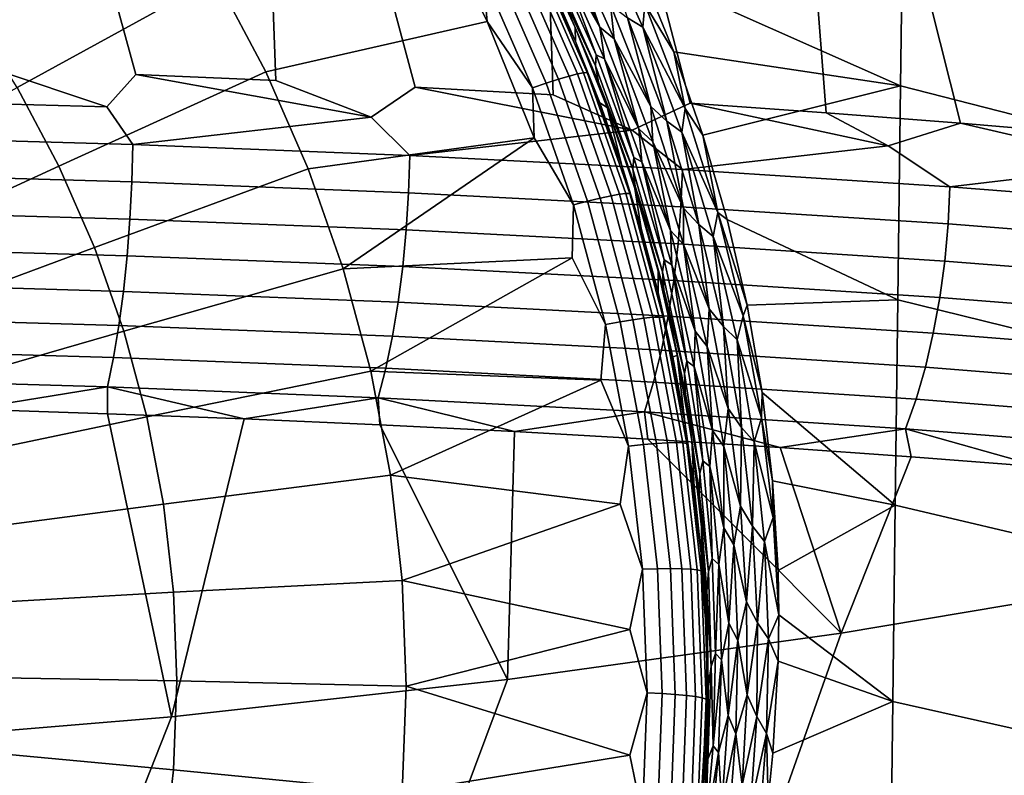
# Model space of a CAD drawing. Header units: metres. Extents: x -109 to 109, y -100 to 58.
# Tile 218 of 642: x 2.46 to 4.81, y -89.48 to -87.68. Entities that reach past the tile are written whole.
import ezdxf

# ---------------------------------------------------------------- set-up
doc = ezdxf.new("R2010")
doc.units = ezdxf.units.M
doc.layers.add('solid_21_062_100_XXX', color=7, linetype='CONTINUOUS')

msp = doc.modelspace()

# ---------------------------------------------------------------- linework, layer by layer
at = {"layer": 'solid_21_062_100_XXX'}
for points in [[(2.344386, -86.37648, 21.043512), (2.737645, -87.807892, 21.481943), (3.071564, -87.821983, 21.402607), (3.019025, -86.402016, 20.894665)], [(2.668305, -87.88533, 21.521475), (2.737645, -87.807892, 21.481943), (2.344386, -86.37648, 21.043512), (2.401778, -87.795761, 21.551918)], [(3.019025, -86.402016, 20.894665), (3.403301, -87.83812, 21.31398), (3.732591, -87.856293, 21.216116), (3.684241, -86.434441, 20.707846)], [(3.298908, -87.9095, 21.366405), (3.403301, -87.83812, 21.31398), (3.019025, -86.402016, 20.894665), (3.071564, -87.821983, 21.402607)], [(3.684241, -86.434441, 20.707846), (4.059196, -87.876595, 21.109104), (4.382844, -87.899048, 20.993023), (4.27206, -86.469376, 20.508093)], [(3.920229, -87.940186, 21.178301), (4.059196, -87.876595, 21.109104), (3.684241, -86.434441, 20.707846), (3.732591, -87.856293, 21.216116)], [(4.27206, -86.469376, 20.508093), (4.382844, -87.899048, 20.993023), (4.703269, -87.923714, 20.867975), (4.337952, -86.473671, 20.483597)], [(4.337952, -86.473671, 20.483597), (4.703269, -87.923714, 20.867975), (5.020199, -87.950661, 20.734077), (4.978103, -86.519554, 20.222563)], [(3.940419, -87.559364, -21.494852), (3.850312, -87.368027, -21.403399), (4.567415, -87.305702, -21.251923), (4.560204, -87.834885, -21.551775)], [(5.835921, -88.161377, -21.491467), (4.560204, -87.834885, -21.551775), (4.567415, -87.305702, -21.251923), (5.843885, -87.644257, -21.174299)], [(2.455399, -87.838959, -21.613113), (2.342593, -87.659859, -21.600683), (2.79455, -87.364853, -21.40078), (2.929118, -87.578506, -21.415607)], [(3.57476, -87.681427, -21.212301), (3.047306, -87.80159, -21.431091), (2.929118, -87.578506, -21.415607), (3.441599, -87.413132, -21.19368)], [(3.564427, -87.569069, -21.184553), (3.57476, -87.681427, -21.212301), (3.441599, -87.413132, -21.19368)], [(3.834602, -87.446869, -21.439093), (3.946237, -87.695358, -21.563139), (3.90937, -87.673134, -21.54398)], [(3.95103, -87.640503, -21.537489), (3.946237, -87.695358, -21.563139), (3.834602, -87.446869, -21.439093)], [(3.7322, -87.453979, -21.385706), (3.843446, -87.695122, -21.506157), (3.746716, -87.525284, -21.396713)], [(3.767924, -87.47834, -21.41761), (3.843446, -87.695122, -21.506157), (3.7322, -87.453979, -21.385706)], [(3.767924, -87.47834, -21.41761), (3.877883, -87.722832, -21.541162), (3.843446, -87.695122, -21.506157)], [(3.868947, -87.641678, -21.515434), (3.877883, -87.722832, -21.541162), (3.767924, -87.47834, -21.41761)], [(3.734858, -87.578514, -21.340946), (3.784533, -87.695786, -21.372358), (3.698218, -87.508804, -21.279602)], [(3.785891, -87.729141, -20.938927), (3.722463, -87.584839, -20.928913), (3.698218, -87.508804, -21.279602), (3.784533, -87.695786, -21.372358)], [(3.726157, -87.517357, -21.366999), (3.834594, -87.760933, -21.491104), (3.833207, -87.787514, -21.477346), (3.725804, -87.542625, -21.35177)], [(3.746716, -87.525284, -21.396713), (3.834594, -87.760933, -21.491104), (3.726157, -87.517357, -21.366999)], [(3.624961, -87.543861, -21.126778), (3.74528, -87.81897, -21.145872), (3.715913, -87.828362, -21.177002), (3.596537, -87.555405, -21.158058)], [(3.649091, -87.534668, -21.091381), (3.770211, -87.811615, -21.110601), (3.74528, -87.81897, -21.145872), (3.624961, -87.543861, -21.126778)], [(3.668413, -87.52803, -21.05262), (3.790174, -87.806442, -21.071943), (3.770211, -87.811615, -21.110601), (3.649091, -87.534668, -21.091381)], [(3.682514, -87.524086, -21.011326), (3.804744, -87.803566, -21.030722), (3.790174, -87.806442, -21.071943), (3.668413, -87.52803, -21.05262)], [(3.804744, -87.803566, -21.030722), (3.682514, -87.524086, -21.011326), (3.691095, -87.522926, -20.968374), (3.81361, -87.803062, -20.987818)], [(3.785891, -87.729141, -20.938927), (3.81361, -87.803062, -20.987818), (3.691095, -87.522926, -20.968374)], [(3.722463, -87.584839, -20.928913), (3.785891, -87.729141, -20.938927), (3.691095, -87.522926, -20.968374)], [(3.725804, -87.542625, -21.35177), (3.833207, -87.787514, -21.477346), (3.734858, -87.578514, -21.340946)], [(3.746716, -87.525284, -21.396713), (3.854543, -87.770294, -21.522348), (3.834594, -87.760933, -21.491104)], [(3.843446, -87.695122, -21.506157), (3.854543, -87.770294, -21.522348), (3.746716, -87.525284, -21.396713)], [(3.596537, -87.555405, -21.158058), (3.715913, -87.828362, -21.177002), (3.682737, -87.839592, -21.203327), (3.564427, -87.569069, -21.184553)], [(4.019961, -87.754105, -21.595009), (3.940419, -87.559364, -21.494852), (4.560204, -87.834885, -21.551775)], [(3.95103, -87.640503, -21.537489), (3.940419, -87.559364, -21.494852), (4.019961, -87.754105, -21.595009)], [(2.554472, -88.025963, -21.626091), (2.455399, -87.838959, -21.613113), (2.929118, -87.578506, -21.415607), (3.047306, -87.80159, -21.431091)], [(3.564427, -87.569069, -21.184553), (3.682737, -87.839592, -21.203327), (3.57476, -87.681427, -21.212301)], [(3.734858, -87.578514, -21.340946), (3.840692, -87.825874, -21.469072), (3.784533, -87.695786, -21.372358)], [(3.833207, -87.787514, -21.477346), (3.840692, -87.825874, -21.469072), (3.734858, -87.578514, -21.340946)], [(3.868947, -87.641678, -21.515434), (3.964831, -87.884041, -21.645697), (3.877883, -87.722832, -21.541162)], [(3.90937, -87.673134, -21.54398), (3.964831, -87.884041, -21.645697), (3.868947, -87.641678, -21.515434)], [(3.95103, -87.640503, -21.537489), (4.047089, -87.888969, -21.670408), (3.946237, -87.695358, -21.563139)], [(3.95103, -87.640503, -21.537489), (4.019961, -87.754105, -21.595009), (4.047089, -87.888969, -21.670408)], [(3.686943, -87.959106, -21.231573), (3.148452, -88.03286, -21.447142), (3.047306, -87.80159, -21.431091), (3.57476, -87.681427, -21.212301)], [(3.682737, -87.839592, -21.203327), (3.686943, -87.959106, -21.231573), (3.57476, -87.681427, -21.212301)], [(3.90937, -87.673134, -21.54398), (4.003579, -87.919334, -21.677813), (3.964831, -87.884041, -21.645697)], [(3.946237, -87.695358, -21.563139), (4.003579, -87.919334, -21.677813), (3.90937, -87.673134, -21.54398)], [(3.840692, -87.825874, -21.469072), (3.860725, -87.886192, -21.473896), (3.784533, -87.695786, -21.372358)], [(3.843699, -87.875771, -20.949104), (3.785891, -87.729141, -20.938927), (3.784533, -87.695786, -21.372358), (3.860725, -87.886192, -21.473896)], [(3.843446, -87.695122, -21.506157), (3.936697, -87.937653, -21.63899), (3.854543, -87.770294, -21.522348)], [(3.877883, -87.722832, -21.541162), (3.936697, -87.937653, -21.63899), (3.843446, -87.695122, -21.506157)], [(3.946237, -87.695358, -21.563139), (4.039276, -87.944946, -21.699738), (4.003579, -87.919334, -21.677813)], [(4.047089, -87.888969, -21.670408), (4.039276, -87.944946, -21.699738), (3.946237, -87.695358, -21.563139)], [(3.785891, -87.729141, -20.938927), (3.843699, -87.875771, -20.949104), (3.81361, -87.803062, -20.987818)], [(3.877883, -87.722832, -21.541162), (3.969516, -87.96843, -21.677269), (3.936697, -87.937653, -21.63899)], [(3.964831, -87.884041, -21.645697), (3.969516, -87.96843, -21.677269), (3.877883, -87.722832, -21.541162)], [(4.088908, -87.952164, -21.704424), (4.019961, -87.754105, -21.595009), (4.560204, -87.834885, -21.551775)], [(4.047089, -87.888969, -21.670408), (4.019961, -87.754105, -21.595009), (4.088908, -87.952164, -21.704424)], [(3.834594, -87.760933, -21.491104), (3.924662, -88.005577, -21.627836), (3.922052, -88.033363, -21.615648), (3.833207, -87.787514, -21.477346)], [(3.854543, -87.770294, -21.522348), (3.924662, -88.005577, -21.627836), (3.834594, -87.760933, -21.491104)], [(3.854543, -87.770294, -21.522348), (3.943873, -88.01622, -21.660685), (3.924662, -88.005577, -21.627836)], [(3.936697, -87.937653, -21.63899), (3.943873, -88.01622, -21.660685), (3.854543, -87.770294, -21.522348)], [(2.030213, -87.867386, 21.642933), (2.668305, -87.88533, 21.521475), (2.401778, -87.795761, 21.551918), (2.064226, -87.785591, 21.61249)], [(2.63926, -88.219833, -21.639547), (2.554472, -88.025963, -21.626091), (3.047306, -87.80159, -21.431091), (3.148452, -88.03286, -21.447142)], [(3.905696, -88.091385, -21.050697), (3.804744, -87.803566, -21.030722), (3.81361, -87.803062, -20.987818), (3.914797, -88.091545, -21.007839)], [(3.895804, -88.024513, -20.959427), (3.914797, -88.091545, -21.007839), (3.81361, -87.803062, -20.987818)], [(3.843699, -87.875771, -20.949104), (3.895804, -88.024513, -20.959427), (3.81361, -87.803062, -20.987818)], [(3.833207, -87.787514, -21.477346), (3.922052, -88.033363, -21.615648), (3.840692, -87.825874, -21.469072)], [(2.730294, -87.974968, 21.523434), (3.298908, -87.9095, 21.366405), (2.737645, -87.807892, 21.481943), (2.668305, -87.88533, 21.521475)], [(3.298908, -87.9095, 21.366405), (3.071564, -87.821983, 21.402607), (2.737645, -87.807892, 21.481943)], [(3.74528, -87.81897, -21.145872), (3.844654, -88.102287, -21.165535), (3.814508, -88.109459, -21.19651), (3.715913, -87.828362, -21.177002)], [(3.770211, -87.811615, -21.110601), (3.870247, -88.096809, -21.130396), (3.844654, -88.102287, -21.165535), (3.74528, -87.81897, -21.145872)], [(3.790174, -87.806442, -21.071943), (3.89074, -88.093147, -21.091843), (3.870247, -88.096809, -21.130396), (3.770211, -87.811615, -21.110601)], [(3.804744, -87.803566, -21.030722), (3.905696, -88.091385, -21.050697), (3.89074, -88.093147, -21.091843), (3.790174, -87.806442, -21.071943)], [(3.840692, -87.825874, -21.469072), (3.927651, -88.073959, -21.610085), (3.860725, -87.886192, -21.473896)], [(3.922052, -88.033363, -21.615648), (3.927651, -88.073959, -21.610085), (3.840692, -87.825874, -21.469072)], [(2.053176, -88.256599, -21.789684), (1.973545, -88.106293, -21.779253), (2.455399, -87.838959, -21.613113), (2.554472, -88.025963, -21.626091)], [(3.390483, -88.001076, 21.35689), (3.920229, -87.940186, 21.178301), (3.403301, -87.83812, 21.31398), (3.298908, -87.9095, 21.366405)], [(3.920229, -87.940186, 21.178301), (3.732591, -87.856293, 21.216116), (3.403301, -87.83812, 21.31398)], [(3.715913, -87.828362, -21.177002), (3.814508, -88.109459, -21.19651), (3.780452, -88.118172, -21.222662), (3.682737, -87.839592, -21.203327)], [(3.682737, -87.839592, -21.203327), (3.780452, -88.118172, -21.222662), (3.686943, -87.959106, -21.231573)], [(4.147097, -88.153419, -21.823694), (4.088908, -87.952164, -21.704424), (4.560204, -87.834885, -21.551775), (4.553494, -88.345039, -21.881824)], [(5.828658, -88.658722, -21.837132), (4.553494, -88.345039, -21.881824), (4.560204, -87.834885, -21.551775), (5.835921, -88.161377, -21.491467)], [(2.030213, -87.867386, 21.642933), (2.061677, -87.955727, 21.653145), (2.730294, -87.974968, 21.523434), (2.668305, -87.88533, 21.521475)], [(3.843699, -87.875771, -20.949104), (3.860725, -87.886192, -21.473896), (3.895804, -88.024513, -20.959427)], [(3.927651, -88.073959, -21.610085), (3.926767, -88.079926, -21.584812), (3.860725, -87.886192, -21.473896)], [(3.942128, -88.175148, -20.969883), (3.895804, -88.024513, -20.959427), (3.860725, -87.886192, -21.473896), (3.926767, -88.079926, -21.584812)], [(4.040177, -88.034378, 21.154192), (4.530517, -87.97773, 20.957855), (4.059196, -87.876595, 21.109104), (3.920229, -87.940186, 21.178301)], [(3.964831, -87.884041, -21.645697), (4.043106, -88.126167, -21.787853), (3.969516, -87.96843, -21.677269)], [(4.003579, -87.919334, -21.677813), (4.043106, -88.126167, -21.787853), (3.964831, -87.884041, -21.645697)], [(4.047089, -87.888969, -21.670408), (4.12503, -88.136978, -21.815338), (4.039276, -87.944946, -21.699738)], [(4.047089, -87.888969, -21.670408), (4.088908, -87.952164, -21.704424), (4.12503, -88.136978, -21.815338)], [(4.530517, -87.97773, 20.957855), (4.382844, -87.899048, 20.993023), (4.059196, -87.876595, 21.109104)], [(3.298908, -87.9095, 21.366405), (2.730294, -87.974968, 21.523434), (3.390483, -88.001076, 21.35689)], [(4.003579, -87.919334, -21.677813), (4.079789, -88.164963, -21.823713), (4.043106, -88.126167, -21.787853)], [(4.039276, -87.944946, -21.699738), (4.079789, -88.164963, -21.823713), (4.003579, -87.919334, -21.677813)], [(4.530517, -87.97773, 20.957855), (4.703269, -87.923714, 20.867975), (4.382844, -87.899048, 20.993023)], [(3.920229, -87.940186, 21.178301), (3.390483, -88.001076, 21.35689), (4.040177, -88.034378, 21.154192)], [(3.936697, -87.937653, -21.63899), (4.012188, -88.179695, -21.783869), (3.943873, -88.01622, -21.660685)], [(3.969516, -87.96843, -21.677269), (4.012188, -88.179695, -21.783869), (3.936697, -87.937653, -21.63899)], [(4.677367, -88.075294, 20.916162), (5.128061, -88.022522, 20.705862), (4.703269, -87.923714, 20.867975), (4.530517, -87.97773, 20.957855)], [(5.128061, -88.022522, 20.705862), (5.020199, -87.950661, 20.734077), (4.703269, -87.923714, 20.867975)], [(2.730294, -87.974968, 21.523434), (2.061677, -87.955727, 21.653145), (2.060168, -88.04451, 21.658152), (2.728155, -88.063721, 21.528814)], [(3.686943, -87.959106, -21.231573), (3.23199, -88.271027, -21.463673), (3.148452, -88.03286, -21.447142)], [(3.780452, -88.118172, -21.222662), (3.77749, -88.244537, -21.251383), (3.23199, -88.271027, -21.463673), (3.686943, -87.959106, -21.231573)], [(4.039276, -87.944946, -21.699738), (4.113989, -88.193718, -21.848524), (4.079789, -88.164963, -21.823713)], [(4.12503, -88.136978, -21.815338), (4.113989, -88.193718, -21.848524), (4.039276, -87.944946, -21.699738)], [(4.12503, -88.136978, -21.815338), (4.088908, -87.952164, -21.704424), (4.147097, -88.153419, -21.823694)], [(3.390483, -88.001076, 21.35689), (2.730294, -87.974968, 21.523434), (2.728155, -88.063721, 21.528814), (3.387724, -88.089775, 21.362751)], [(3.969516, -87.96843, -21.677269), (4.043083, -88.213242, -21.825562), (4.012188, -88.179695, -21.783869)], [(4.043106, -88.126167, -21.787853), (4.043083, -88.213242, -21.825562), (3.969516, -87.96843, -21.677269)], [(4.530517, -87.97773, 20.957855), (4.040177, -88.034378, 21.154192), (4.677367, -88.075294, 20.916162)], [(4.040177, -88.034378, 21.154192), (3.390483, -88.001076, 21.35689), (3.387724, -88.089775, 21.362751), (4.036808, -88.123024, 21.160643)], [(3.924662, -88.005577, -21.627836), (3.996622, -88.249352, -21.776815), (3.992617, -88.278183, -21.766279), (3.922052, -88.033363, -21.615648)], [(3.943873, -88.01622, -21.660685), (3.996622, -88.249352, -21.776815), (3.924662, -88.005577, -21.627836)], [(2.121325, -88.41243, -21.800499), (2.053176, -88.256599, -21.789684), (2.554472, -88.025963, -21.626091), (2.63926, -88.219833, -21.639547)], [(2.709288, -88.419479, -21.653402), (2.63926, -88.219833, -21.639547), (3.148452, -88.03286, -21.447142), (3.23199, -88.271027, -21.463673)], [(3.895804, -88.024513, -20.959427), (3.942128, -88.175148, -20.969883), (3.914797, -88.091545, -21.007839)], [(3.922052, -88.033363, -21.615648), (3.992617, -88.278183, -21.766279), (3.927651, -88.073959, -21.610085)], [(3.943873, -88.01622, -21.660685), (4.014986, -88.261131, -21.811327), (3.996622, -88.249352, -21.776815)], [(4.012188, -88.179695, -21.783869), (4.014986, -88.261131, -21.811327), (3.943873, -88.01622, -21.660685)], [(4.677367, -88.075294, 20.916162), (4.040177, -88.034378, 21.154192), (4.036808, -88.123024, 21.160643), (4.673398, -88.163857, 20.923307)], [(5.128061, -88.022522, 20.705862), (4.677367, -88.075294, 20.916162), (5.300094, -88.124268, 20.643744)], [(2.728155, -88.063721, 21.528814), (2.060168, -88.04451, 21.658152), (2.056944, -88.133232, 21.652752), (2.723727, -88.152412, 21.523899)], [(3.387724, -88.089775, 21.362751), (2.728155, -88.063721, 21.528814), (2.723727, -88.152412, 21.523899), (3.38211, -88.178436, 21.358459)], [(3.927651, -88.073959, -21.610085), (3.982537, -88.27684, -21.705843), (3.926767, -88.079926, -21.584812)], [(3.982601, -88.327454, -20.980452), (3.942128, -88.175148, -20.969883), (3.926767, -88.079926, -21.584812), (3.982537, -88.27684, -21.705843)], [(3.927651, -88.073959, -21.610085), (3.996046, -88.320755, -21.76355), (3.982537, -88.27684, -21.705843)], [(3.992617, -88.278183, -21.766279), (3.996046, -88.320755, -21.76355), (3.927651, -88.073959, -21.610085)], [(5.300094, -88.124268, 20.643744), (4.677367, -88.075294, 20.916162), (4.673398, -88.163857, 20.923307), (5.295541, -88.212738, 20.651686)], [(4.036808, -88.123024, 21.160643), (3.387724, -88.089775, 21.362751), (3.38211, -88.178436, 21.358459), (4.030028, -88.211632, 21.157112)], [(3.844654, -88.102287, -21.165535), (3.922528, -88.392212, -21.185658), (3.891771, -88.39711, -21.216475), (3.814508, -88.109459, -21.19651)], [(3.870247, -88.096809, -21.130396), (3.948638, -88.388672, -21.150652), (3.922528, -88.392212, -21.185658), (3.844654, -88.102287, -21.165535)], [(3.89074, -88.093147, -21.091843), (3.969547, -88.386559, -21.112206), (3.948638, -88.388672, -21.150652), (3.870247, -88.096809, -21.130396)], [(3.905696, -88.091385, -21.050697), (3.984806, -88.385918, -21.071138), (3.969547, -88.386559, -21.112206), (3.89074, -88.093147, -21.091843)], [(3.984806, -88.385918, -21.071138), (3.905696, -88.091385, -21.050697), (3.914797, -88.091545, -21.007839), (3.994091, -88.386765, -21.028328)], [(3.982601, -88.327454, -20.980452), (3.994091, -88.386765, -21.028328), (3.914797, -88.091545, -21.007839)], [(3.942128, -88.175148, -20.969883), (3.982601, -88.327454, -20.980452), (3.914797, -88.091545, -21.007839)], [(3.780452, -88.118172, -21.222662), (3.857025, -88.403259, -21.242449), (3.77749, -88.244537, -21.251383)], [(3.814508, -88.109459, -21.19651), (3.891771, -88.39711, -21.216475), (3.857025, -88.403259, -21.242449), (3.780452, -88.118172, -21.222662)], [(4.673398, -88.163857, 20.923307), (4.036808, -88.123024, 21.160643), (4.030028, -88.211632, 21.157112), (4.665477, -88.252411, 20.920673)], [(4.043106, -88.126167, -21.787853), (4.104243, -88.366501, -21.941395), (4.043083, -88.213242, -21.825562)], [(4.079789, -88.164963, -21.823713), (4.104243, -88.366501, -21.941395), (4.043106, -88.126167, -21.787853)], [(2.723727, -88.152412, 21.523899), (2.056944, -88.133232, 21.652752), (2.052049, -88.220634, 21.637022), (2.717072, -88.239807, 21.508757)], [(3.38211, -88.178436, 21.358459), (2.723727, -88.152412, 21.523899), (2.717072, -88.239807, 21.508757), (3.373721, -88.265808, 21.344076)], [(4.12503, -88.136978, -21.815338), (4.18541, -88.382973, -21.971708), (4.113989, -88.193718, -21.848524)], [(4.12503, -88.136978, -21.815338), (4.147097, -88.153419, -21.823694), (4.194356, -88.357834, -21.953501)], [(4.12503, -88.136978, -21.815338), (4.194356, -88.357834, -21.953501), (4.18541, -88.382973, -21.971708)], [(4.194356, -88.357834, -21.953501), (4.147097, -88.153419, -21.823694), (4.553494, -88.345039, -21.881824)], [(4.030028, -88.211632, 21.157112), (3.38211, -88.178436, 21.358459), (3.373721, -88.265808, 21.344076), (4.019934, -88.298965, 21.143652)], [(4.079789, -88.164963, -21.823713), (4.138588, -88.408508, -21.981081), (4.104243, -88.366501, -21.941395)], [(4.113989, -88.193718, -21.848524), (4.138588, -88.408508, -21.981081), (4.079789, -88.164963, -21.823713)], [(5.295541, -88.212738, 20.651686), (4.673398, -88.163857, 20.923307), (4.665477, -88.252411, 20.920673), (5.286506, -88.301208, 20.65008)], [(4.012188, -88.179695, -21.783869), (4.070465, -88.419693, -21.940216), (4.014986, -88.261131, -21.811327)], [(4.043083, -88.213242, -21.825562), (4.070465, -88.419693, -21.940216), (4.012188, -88.179695, -21.783869)], [(4.113989, -88.193718, -21.848524), (4.171052, -88.44017, -22.008841), (4.138588, -88.408508, -21.981081)], [(4.18541, -88.382973, -21.971708), (4.171052, -88.44017, -22.008841), (4.113989, -88.193718, -21.848524)], [(2.717072, -88.239807, 21.508757), (2.052049, -88.220634, 21.637022), (2.045554, -88.305489, 21.611181), (2.708283, -88.324661, 21.483603)], [(2.177611, -88.572899, -21.811636), (2.121325, -88.41243, -21.800499), (2.63926, -88.219833, -21.639547), (2.709288, -88.419479, -21.653402)], [(4.665477, -88.252411, 20.920673), (4.030028, -88.211632, 21.157112), (4.019934, -88.298965, 21.143652), (4.653713, -88.339691, 20.908298)], [(4.043083, -88.213242, -21.825562), (4.099238, -88.455742, -21.985392), (4.070465, -88.419693, -21.940216)], [(4.104243, -88.366501, -21.941395), (4.099238, -88.455742, -21.985392), (4.043083, -88.213242, -21.825562)], [(3.373721, -88.265808, 21.344076), (2.717072, -88.239807, 21.508757), (2.708283, -88.324661, 21.483603), (3.362673, -88.350655, 21.319799)], [(3.77749, -88.244537, -21.251383), (3.297454, -88.514755, -21.480587), (3.23199, -88.271027, -21.463673)], [(3.857025, -88.403259, -21.242449), (3.845869, -88.536049, -21.271614), (3.297454, -88.514755, -21.480587), (3.77749, -88.244537, -21.251383)], [(2.764164, -88.623795, -21.667583), (2.709288, -88.419479, -21.653402), (3.23199, -88.271027, -21.463673), (3.297454, -88.514755, -21.480587)], [(4.019934, -88.298965, 21.143652), (3.373721, -88.265808, 21.344076), (3.362673, -88.350655, 21.319799), (4.006667, -88.383797, 21.120447)], [(3.996622, -88.249352, -21.776815), (4.051135, -88.490715, -21.937378), (4.045602, -88.520432, -21.928537), (3.992617, -88.278183, -21.766279)], [(4.014986, -88.261131, -21.811327), (4.051135, -88.490715, -21.937378), (3.996622, -88.249352, -21.776815)], [(4.014986, -88.261131, -21.811327), (4.068597, -88.50351, -21.973576), (4.051135, -88.490715, -21.937378)], [(4.070465, -88.419693, -21.940216), (4.068597, -88.50351, -21.973576), (4.014986, -88.261131, -21.811327)], [(5.286506, -88.301208, 20.65008), (4.665477, -88.252411, 20.920673), (4.653713, -88.339691, 20.908298), (5.273115, -88.388428, 20.63895)], [(3.996046, -88.320755, -21.76355), (4.027884, -88.476959, -21.837681), (3.982537, -88.27684, -21.705843)], [(4.017164, -88.481194, -20.991123), (3.982601, -88.327454, -20.980452), (3.982537, -88.27684, -21.705843), (4.027884, -88.476959, -21.837681)], [(3.992617, -88.278183, -21.766279), (4.045602, -88.520432, -21.928537), (3.996046, -88.320755, -21.76355)], [(2.708283, -88.324661, 21.483603), (2.045554, -88.305489, 21.611181), (2.037549, -88.386604, 21.575594), (2.697484, -88.405792, 21.448786)], [(4.653713, -88.339691, 20.908298), (4.019934, -88.298965, 21.143652), (4.006667, -88.383797, 21.120447), (4.638273, -88.424492, 20.886354)], [(3.362673, -88.350655, 21.319799), (2.708283, -88.324661, 21.483603), (2.697484, -88.405792, 21.448786), (3.349122, -88.431786, 21.285975)], [(3.982601, -88.327454, -20.980452), (4.017164, -88.481194, -20.991123), (3.994091, -88.386765, -21.028328)], [(3.996046, -88.320755, -21.76355), (4.046656, -88.56472, -21.928705), (4.027884, -88.476959, -21.837681)], [(4.045602, -88.520432, -21.928537), (4.046656, -88.56472, -21.928705), (3.996046, -88.320755, -21.76355)], [(5.273115, -88.388428, 20.63895), (4.653713, -88.339691, 20.908298), (4.638273, -88.424492, 20.886354), (5.255558, -88.473175, 20.618452)], [(4.006667, -88.383797, 21.120447), (3.362673, -88.350655, 21.319799), (3.349122, -88.431786, 21.285975), (3.990413, -88.464928, 21.08783)], [(4.18541, -88.382973, -21.971708), (4.194356, -88.357834, -21.953501), (4.230543, -88.565437, -22.094639)], [(4.230543, -88.565437, -22.094639), (4.194356, -88.357834, -21.953501), (4.553494, -88.345039, -21.881824), (4.547272, -88.834496, -22.240826)], [(5.822062, -89.134796, -22.210011), (4.547272, -88.834496, -22.240826), (4.553494, -88.345039, -21.881824), (5.828658, -88.658722, -21.837132)], [(2.697484, -88.405792, 21.448786), (2.037549, -88.386604, 21.575594), (2.028146, -88.462845, 21.530762), (2.684828, -88.482048, 21.4048)], [(3.948638, -88.388672, -21.150652), (4.004948, -88.685562, -21.171257), (3.978465, -88.687141, -21.206125), (3.922528, -88.392212, -21.185658)], [(3.969547, -88.386559, -21.112206), (4.026154, -88.685013, -21.132919), (4.004948, -88.685562, -21.171257), (3.948638, -88.388672, -21.150652)], [(3.984806, -88.385918, -21.071138), (4.041631, -88.685524, -21.091932), (4.026154, -88.685013, -21.132919), (3.969547, -88.386559, -21.112206)], [(4.041631, -88.685524, -21.091932), (3.984806, -88.385918, -21.071138), (3.994091, -88.386765, -21.028328), (4.051049, -88.687065, -21.04917)], [(4.638273, -88.424492, 20.886354), (4.006667, -88.383797, 21.120447), (3.990413, -88.464928, 21.08783), (4.619373, -88.505608, 20.855154)], [(4.045766, -88.636154, -21.001877), (4.051049, -88.687065, -21.04917), (3.994091, -88.386765, -21.028328)], [(4.017164, -88.481194, -20.991123), (4.045766, -88.636154, -21.001877), (3.994091, -88.386765, -21.028328)], [(4.104243, -88.366501, -21.941395), (4.149076, -88.603798, -22.105558), (4.099238, -88.455742, -21.985392)], [(4.138588, -88.408508, -21.981081), (4.149076, -88.603798, -22.105558), (4.104243, -88.366501, -21.941395)], [(4.18541, -88.382973, -21.971708), (4.229107, -88.625687, -22.138733), (4.171052, -88.44017, -22.008841)], [(4.18541, -88.382973, -21.971708), (4.230543, -88.565437, -22.094639), (4.229107, -88.625687, -22.138733)], [(3.349122, -88.431786, 21.285975), (2.697484, -88.405792, 21.448786), (2.684828, -88.482048, 21.4048), (3.33326, -88.508064, 21.243076)], [(3.857025, -88.403259, -21.242449), (3.912028, -88.69326, -21.262575), (3.845869, -88.536049, -21.271614)], [(3.891771, -88.39711, -21.216475), (3.94727, -88.689728, -21.236784), (3.912028, -88.69326, -21.262575), (3.857025, -88.403259, -21.242449)], [(3.922528, -88.392212, -21.185658), (3.978465, -88.687141, -21.206125), (3.94727, -88.689728, -21.236784), (3.891771, -88.39711, -21.216475)], [(4.138588, -88.408508, -21.981081), (4.180856, -88.648697, -22.149126), (4.149076, -88.603798, -22.105558)], [(4.171052, -88.44017, -22.008841), (4.180856, -88.648697, -22.149126), (4.138588, -88.408508, -21.981081)], [(2.221718, -88.737114, -21.823032), (2.177611, -88.572899, -21.811636), (2.709288, -88.419479, -21.653402), (2.764164, -88.623795, -21.667583)], [(3.990413, -88.464928, 21.08783), (3.349122, -88.431786, 21.285975), (3.33326, -88.508064, 21.243076), (3.971401, -88.541222, 21.046253)], [(4.070465, -88.419693, -21.940216), (4.112396, -88.656403, -22.107237), (4.068597, -88.50351, -21.973576)], [(4.099238, -88.455742, -21.985392), (4.112396, -88.656403, -22.107237), (4.070465, -88.419693, -21.940216)], [(5.255558, -88.473175, 20.618452), (4.638273, -88.424492, 20.886354), (4.619373, -88.505608, 20.855154), (5.234079, -88.554253, 20.588875)], [(4.099238, -88.455742, -21.985392), (4.138879, -88.694679, -22.155937), (4.112396, -88.656403, -22.107237)], [(4.149076, -88.603798, -22.105558), (4.138879, -88.694679, -22.155937), (4.099238, -88.455742, -21.985392)], [(4.171052, -88.44017, -22.008841), (4.211372, -88.683014, -22.179871), (4.180856, -88.648697, -22.149126)], [(4.229107, -88.625687, -22.138733), (4.211372, -88.683014, -22.179871), (4.171052, -88.44017, -22.008841)], [(2.684828, -88.482048, 21.4048), (2.028146, -88.462845, 21.530762), (2.017478, -88.533127, 21.477316), (2.670491, -88.552368, 21.352262)], [(3.33326, -88.508064, 21.243076), (2.684828, -88.482048, 21.4048), (2.670491, -88.552368, 21.352262), (3.315308, -88.578423, 21.191708)], [(4.619373, -88.505608, 20.855154), (3.990413, -88.464928, 21.08783), (3.971401, -88.541222, 21.046253), (4.597281, -88.581902, 20.815132)], [(4.017164, -88.481194, -20.991123), (4.027884, -88.476959, -21.837681), (4.045766, -88.636154, -21.001877)], [(4.046656, -88.56472, -21.928705), (4.062565, -88.680351, -21.981087), (4.027884, -88.476959, -21.837681)], [(4.068364, -88.792099, -21.012701), (4.045766, -88.636154, -21.001877), (4.027884, -88.476959, -21.837681), (4.062565, -88.680351, -21.981087)], [(4.051135, -88.490715, -21.937378), (4.089115, -88.728371, -22.108675), (4.081948, -88.758789, -22.101553), (4.045602, -88.520432, -21.928537)], [(4.068597, -88.50351, -21.973576), (4.089115, -88.728371, -22.108675), (4.051135, -88.490715, -21.937378)], [(4.068597, -88.50351, -21.973576), (4.105631, -88.742073, -22.146574), (4.089115, -88.728371, -22.108675)], [(4.112396, -88.656403, -22.107237), (4.105631, -88.742073, -22.146574), (4.068597, -88.50351, -21.973576)], [(5.234079, -88.554253, 20.588875), (4.619373, -88.505608, 20.855154), (4.597281, -88.581902, 20.815132), (5.208983, -88.630531, 20.550632)], [(2.803583, -88.831627, -21.682007), (2.764164, -88.623795, -21.667583), (3.297454, -88.514755, -21.480587), (3.344477, -88.762688, -21.497795)], [(3.845869, -88.536049, -21.271614), (3.344477, -88.762688, -21.497795), (3.297454, -88.514755, -21.480587)], [(3.971401, -88.541222, 21.046253), (3.33326, -88.508064, 21.243076), (3.315308, -88.578423, 21.191708), (3.949899, -88.611603, 20.996305)], [(4.045602, -88.520432, -21.928537), (4.081948, -88.758789, -22.101553), (4.046656, -88.56472, -21.928705)], [(2.670491, -88.552368, 21.352262), (2.017478, -88.533127, 21.477316), (2.34247, -88.605553, 21.356285)], [(2.670491, -88.552368, 21.352262), (2.34247, -88.605553, 21.356285), (2.669981, -88.616241, 21.288605)], [(2.670491, -88.552368, 21.352262), (2.669981, -88.616241, 21.288605), (2.995599, -88.628662, 21.211864)], [(3.315308, -88.578423, 21.191708), (2.670491, -88.552368, 21.352262), (2.995599, -88.628662, 21.211864)], [(3.912028, -88.69326, -21.262575), (3.891679, -88.831924, -21.29215), (3.344477, -88.762688, -21.497795), (3.845869, -88.536049, -21.271614)], [(4.597281, -88.581902, 20.815132), (3.971401, -88.541222, 21.046253), (3.949899, -88.611603, 20.996305), (4.572305, -88.652298, 20.766853)], [(4.046656, -88.56472, -21.928705), (4.080453, -88.804497, -22.10465), (4.062565, -88.680351, -21.981087)], [(4.081948, -88.758789, -22.101553), (4.080453, -88.804497, -22.10465), (4.046656, -88.56472, -21.928705)], [(4.229107, -88.625687, -22.138733), (4.230543, -88.565437, -22.094639), (4.255332, -88.776138, -22.247919)], [(4.255332, -88.776138, -22.247919), (4.230543, -88.565437, -22.094639), (4.547272, -88.834496, -22.240826)], [(3.315308, -88.578423, 21.191708), (2.995599, -88.628662, 21.211864), (3.318946, -88.642891, 21.126123)], [(3.315308, -88.578423, 21.191708), (3.318946, -88.642891, 21.126123), (3.639902, -88.658951, 21.031456)], [(3.949899, -88.611603, 20.996305), (3.315308, -88.578423, 21.191708), (3.639902, -88.658951, 21.031456)], [(5.208983, -88.630531, 20.550632), (4.597281, -88.581902, 20.815132), (4.572305, -88.652298, 20.766853), (5.180622, -88.700935, 20.504263)], [(2.018967, -89.405464, 20.484123), (2.822886, -89.338753, 20.427734), (2.669981, -88.616241, 21.288605), (2.34247, -88.605553, 21.356285)], [(2.253401, -88.90416, -21.834627), (2.221718, -88.737114, -21.823032), (2.764164, -88.623795, -21.667583), (2.803583, -88.831627, -21.682007)], [(2.822886, -89.338753, 20.427734), (2.995599, -88.628662, 21.211864), (2.669981, -88.616241, 21.288605)], [(3.949899, -88.611603, 20.996305), (3.639902, -88.658951, 21.031456), (3.95812, -88.676918, 20.927938)], [(3.949899, -88.611603, 20.996305), (3.95812, -88.676918, 20.927938), (4.273417, -88.696823, 20.815664)], [(4.572305, -88.652298, 20.766853), (3.949899, -88.611603, 20.996305), (4.273417, -88.696823, 20.815664)], [(4.149076, -88.603798, -22.105558), (4.178456, -88.836845, -22.279564), (4.138879, -88.694679, -22.155937)], [(4.180856, -88.648697, -22.149126), (4.178456, -88.836845, -22.279564), (4.149076, -88.603798, -22.105558)], [(2.822886, -89.338753, 20.427734), (3.623126, -89.249916, 20.352648), (3.318946, -88.642891, 21.126123), (2.995599, -88.628662, 21.211864)], [(3.623126, -89.249916, 20.352648), (3.639902, -88.658951, 21.031456), (3.318946, -88.642891, 21.126123)], [(4.045766, -88.636154, -21.001877), (4.068364, -88.792099, -21.012701), (4.051049, -88.687065, -21.04917)], [(4.229107, -88.625687, -22.138733), (4.257, -88.863861, -22.315615), (4.211372, -88.683014, -22.179871)], [(4.229107, -88.625687, -22.138733), (4.255332, -88.776138, -22.247919), (4.257, -88.863861, -22.315615)], [(3.623126, -89.249916, 20.352648), (4.418644, -89.139099, 20.258987), (3.95812, -88.676918, 20.927938), (3.639902, -88.658951, 21.031456)], [(4.112396, -88.656403, -22.107237), (4.138852, -88.88858, -22.284121), (4.105631, -88.742073, -22.146574)], [(4.138879, -88.694679, -22.155937), (4.138852, -88.88858, -22.284121), (4.112396, -88.656403, -22.107237)], [(4.180856, -88.648697, -22.149126), (4.207465, -88.884285, -22.327044), (4.178456, -88.836845, -22.279564)], [(4.211372, -88.683014, -22.179871), (4.207465, -88.884285, -22.327044), (4.180856, -88.648697, -22.149126)], [(4.572305, -88.652298, 20.766853), (4.273417, -88.696823, 20.815664), (4.5855, -88.718735, 20.694735)], [(4.572305, -88.652298, 20.766853), (4.5855, -88.718735, 20.694735), (4.894054, -88.742714, 20.565283)], [(5.180622, -88.700935, 20.504263), (4.572305, -88.652298, 20.766853), (4.894054, -88.742714, 20.565283)], [(3.912028, -88.69326, -21.262575), (3.945153, -88.986549, -21.28293), (3.891679, -88.831924, -21.29215)], [(3.94727, -88.689728, -21.236784), (3.980693, -88.985657, -21.257322), (3.945153, -88.986549, -21.28293), (3.912028, -88.69326, -21.262575)], [(3.978465, -88.687141, -21.206125), (4.012153, -88.985413, -21.226828), (3.980693, -88.985657, -21.257322), (3.94727, -88.689728, -21.236784)], [(4.418644, -89.139099, 20.258987), (4.273417, -88.696823, 20.815664), (3.95812, -88.676918, 20.927938)], [(4.004948, -88.685562, -21.171257), (4.03886, -88.985817, -21.192095), (4.012153, -88.985413, -21.226828), (3.978465, -88.687141, -21.206125)], [(4.026154, -88.685013, -21.132919), (4.060246, -88.986862, -21.15387), (4.03886, -88.985817, -21.192095), (4.004948, -88.685562, -21.171257)], [(4.041631, -88.685524, -21.091932), (4.075854, -88.988525, -21.112963), (4.060246, -88.986862, -21.15387), (4.026154, -88.685013, -21.132919)], [(4.075854, -88.988525, -21.112963), (4.041631, -88.685524, -21.091932), (4.051049, -88.687065, -21.04917), (4.085351, -88.990776, -21.07025)], [(4.084925, -88.948792, -21.023577), (4.085351, -88.990776, -21.07025), (4.051049, -88.687065, -21.04917)], [(4.068364, -88.792099, -21.012701), (4.084925, -88.948792, -21.023577), (4.051049, -88.687065, -21.04917)], [(4.080453, -88.804497, -22.10465), (4.086213, -88.886879, -22.136906), (4.062565, -88.680351, -21.981087)], [(4.084925, -88.948792, -21.023577), (4.068364, -88.792099, -21.012701), (4.062565, -88.680351, -21.981087), (4.086213, -88.886879, -22.136906)], [(4.138879, -88.694679, -22.155937), (4.162898, -88.928764, -22.336372), (4.138852, -88.88858, -22.284121)], [(4.178456, -88.836845, -22.279564), (4.162898, -88.928764, -22.336372), (4.138879, -88.694679, -22.155937)], [(4.211372, -88.683014, -22.179871), (4.235849, -88.920952, -22.360788), (4.207465, -88.884285, -22.327044)], [(4.257, -88.863861, -22.315615), (4.235849, -88.920952, -22.360788), (4.211372, -88.683014, -22.179871)], [(4.418644, -89.139099, 20.258987), (4.5855, -88.718735, 20.694735), (4.273417, -88.696823, 20.815664)], [(4.089115, -88.728371, -22.108675), (4.111477, -88.961044, -22.289856), (4.102591, -88.991966, -22.284454), (4.081948, -88.758789, -22.101553)], [(4.105631, -88.742073, -22.146574), (4.111477, -88.961044, -22.289856), (4.089115, -88.728371, -22.108675)], [(4.418644, -89.139099, 20.258987), (5.208402, -89.006454, 20.146877), (4.894054, -88.742714, 20.565283), (4.5855, -88.718735, 20.694735)], [(2.827322, -89.041809, -21.696594), (2.803583, -88.831627, -21.682007), (3.344477, -88.762688, -21.497795), (3.372797, -89.013428, -21.515198)], [(3.891679, -88.831924, -21.29215), (3.372797, -89.013428, -21.515198), (3.344477, -88.762688, -21.497795)], [(4.081948, -88.758789, -22.101553), (4.102591, -88.991966, -22.284454), (4.080453, -88.804497, -22.10465)], [(4.105631, -88.742073, -22.146574), (4.127005, -88.975525, -22.32947), (4.111477, -88.961044, -22.289856)], [(4.138852, -88.88858, -22.284121), (4.127005, -88.975525, -22.32947), (4.105631, -88.742073, -22.146574)], [(4.268224, -88.989693, -22.41415), (4.255332, -88.776138, -22.247919), (4.547272, -88.834496, -22.240826)], [(4.257, -88.863861, -22.315615), (4.255332, -88.776138, -22.247919), (4.268224, -88.989693, -22.41415)], [(4.080453, -88.804497, -22.10465), (4.09841, -89.038757, -22.290485), (4.086213, -88.886879, -22.136906)], [(4.102591, -88.991966, -22.284454), (4.09841, -89.038757, -22.290485), (4.080453, -88.804497, -22.10465)], [(2.272482, -89.073097, -21.846352), (2.253401, -88.90416, -21.834627), (2.803583, -88.831627, -21.682007), (2.827322, -89.041809, -21.696594)], [(3.945153, -88.986549, -21.28293), (3.914651, -89.130424, -21.312866), (3.372797, -89.013428, -21.515198), (3.891679, -88.831924, -21.29215)], [(4.270009, -89.095352, -22.500635), (4.268224, -88.989693, -22.41415), (4.547272, -88.834496, -22.240826), (4.541521, -89.301651, -22.627445)], [(5.816099, -89.588181, -22.608746), (4.541521, -89.301651, -22.627445), (4.547272, -88.834496, -22.240826), (5.822062, -89.134796, -22.210011)], [(4.178456, -88.836845, -22.279564), (4.193238, -89.064537, -22.462622), (4.162898, -88.928764, -22.336372)], [(4.207465, -88.884285, -22.327044), (4.193238, -89.064537, -22.462622), (4.178456, -88.836845, -22.279564)], [(4.257, -88.863861, -22.315615), (4.270009, -89.095352, -22.500635), (4.235849, -88.920952, -22.360788)], [(4.257, -88.863861, -22.315615), (4.268224, -88.989693, -22.41415), (4.270009, -89.095352, -22.500635)], [(4.084925, -88.948792, -21.023577), (4.086213, -88.886879, -22.136906), (4.095423, -89.10601, -21.034487)], [(4.09841, -89.038757, -22.290485), (4.098379, -89.096336, -22.306105), (4.086213, -88.886879, -22.136906)], [(4.099844, -89.263512, -21.045418), (4.095423, -89.10601, -21.034487), (4.086213, -88.886879, -22.136906), (4.098379, -89.096336, -22.306105)], [(4.138852, -88.88858, -22.284121), (4.150723, -89.115143, -22.470055), (4.127005, -88.975525, -22.32947)], [(4.162898, -88.928764, -22.336372), (4.150723, -89.115143, -22.470055), (4.138852, -88.88858, -22.284121)], [(4.207465, -88.884285, -22.327044), (4.219317, -89.114204, -22.514017), (4.193238, -89.064537, -22.462622)], [(4.235849, -88.920952, -22.360788), (4.219317, -89.114204, -22.514017), (4.207465, -88.884285, -22.327044)], [(4.162898, -88.928764, -22.336372), (4.172225, -89.157005, -22.52586), (4.150723, -89.115143, -22.470055)], [(4.193238, -89.064537, -22.462622), (4.172225, -89.157005, -22.52586), (4.162898, -88.928764, -22.336372)], [(4.235849, -88.920952, -22.360788), (4.245423, -89.153, -22.550766), (4.219317, -89.114204, -22.514017)], [(4.235849, -88.920952, -22.360788), (4.270009, -89.095352, -22.500635), (4.245423, -89.153, -22.550766)], [(4.084925, -88.948792, -21.023577), (4.095423, -89.10601, -21.034487), (4.085351, -88.990776, -21.07025)], [(4.111477, -88.961044, -22.289856), (4.119177, -89.187721, -22.48007), (4.108516, -89.218956, -22.476376), (4.102591, -88.991966, -22.284454)], [(4.127005, -88.975525, -22.32947), (4.119177, -89.187721, -22.48007), (4.111477, -88.961044, -22.289856)], [(4.127005, -88.975525, -22.32947), (4.13369, -89.202896, -22.521402), (4.119177, -89.187721, -22.48007)], [(4.150723, -89.115143, -22.470055), (4.13369, -89.202896, -22.521402), (4.127005, -88.975525, -22.32947)], [(3.945153, -88.986549, -21.28293), (3.956215, -89.281487, -21.3034), (3.914651, -89.130424, -21.312866)], [(3.980693, -88.985657, -21.257322), (3.991855, -89.283257, -21.277977), (3.956215, -89.281487, -21.3034), (3.945153, -88.986549, -21.28293)], [(4.012153, -88.985413, -21.226828), (4.023403, -89.285355, -21.247644), (3.991855, -89.283257, -21.277977), (3.980693, -88.985657, -21.257322)], [(4.03886, -88.985817, -21.192095), (4.050185, -89.287758, -21.213051), (4.023403, -89.285355, -21.247644), (4.012153, -88.985413, -21.226828)], [(4.060246, -88.986862, -21.15387), (4.071631, -89.290405, -21.174936), (4.050185, -89.287758, -21.213051), (4.03886, -88.985817, -21.192095)], [(4.075854, -88.988525, -21.112963), (4.087283, -89.293236, -21.134111), (4.071631, -89.290405, -21.174936), (4.060246, -88.986862, -21.15387)], [(4.087283, -89.293236, -21.134111), (4.075854, -88.988525, -21.112963), (4.085351, -88.990776, -21.07025), (4.096807, -89.296196, -21.091446)], [(4.095423, -89.10601, -21.034487), (4.099844, -89.263512, -21.045418), (4.096807, -89.296196, -21.091446), (4.085351, -88.990776, -21.07025)], [(4.102591, -88.991966, -22.284454), (4.108516, -89.218956, -22.476376), (4.09841, -89.038757, -22.290485)], [(2.83525, -89.253181, -21.711266), (2.827322, -89.041809, -21.696594), (3.372797, -89.013428, -21.515198), (3.382254, -89.265572, -21.532698)], [(3.914651, -89.130424, -21.312866), (3.382254, -89.265572, -21.532698), (3.372797, -89.013428, -21.515198)], [(4.097101, -90.051674, 19.247469), (4.904485, -89.922958, 19.14525), (5.208402, -89.006454, 20.146877), (4.418644, -89.139099, 20.258987)], [(2.278854, -89.242989, -21.858143), (2.272482, -89.073097, -21.846352), (2.827322, -89.041809, -21.696594), (2.83525, -89.253181, -21.711266)], [(4.09841, -89.038757, -22.290485), (4.101559, -89.266563, -22.485321), (4.098379, -89.096336, -22.306105)], [(4.108516, -89.218956, -22.476376), (4.101559, -89.266563, -22.485321), (4.09841, -89.038757, -22.290485)], [(4.193238, -89.064537, -22.462622), (4.194367, -89.286247, -22.653944), (4.172225, -89.157005, -22.52586)], [(4.219317, -89.114204, -22.514017), (4.194367, -89.286247, -22.653944), (4.193238, -89.064537, -22.462622)], [(4.09818, -89.421066, -21.056353), (4.099844, -89.263512, -21.045418), (4.098379, -89.096336, -22.306105), (4.098543, -89.308693, -22.48979)], [(4.101559, -89.266563, -22.485321), (4.098543, -89.308693, -22.48979), (4.098379, -89.096336, -22.306105)], [(4.150723, -89.115143, -22.470055), (4.148993, -89.335526, -22.664228), (4.13369, -89.202896, -22.521402)], [(4.172225, -89.157005, -22.52586), (4.148993, -89.335526, -22.664228), (4.150723, -89.115143, -22.470055)], [(4.219317, -89.114204, -22.514017), (4.217405, -89.337898, -22.709238), (4.194367, -89.286247, -22.653944)], [(4.245423, -89.153, -22.550766), (4.217405, -89.337898, -22.709238), (4.219317, -89.114204, -22.514017)], [(4.245423, -89.153, -22.550766), (4.270009, -89.095352, -22.500635), (4.268679, -89.206131, -22.59444)], [(4.268679, -89.206131, -22.59444), (4.270009, -89.095352, -22.500635), (4.541521, -89.301651, -22.627445)], [(3.284245, -90.157234, 19.331305), (4.097101, -90.051674, 19.247469), (4.418644, -89.139099, 20.258987), (3.623126, -89.249916, 20.352648)], [(3.956215, -89.281487, -21.3034), (3.914651, -89.42981, -21.333645), (3.382254, -89.265572, -21.532698), (3.914651, -89.130424, -21.312866)], [(4.172225, -89.157005, -22.52586), (4.167879, -89.378868, -22.723574), (4.148993, -89.335526, -22.664228)], [(4.194367, -89.286247, -22.653944), (4.167879, -89.378868, -22.723574), (4.172225, -89.157005, -22.52586)], [(4.245423, -89.153, -22.550766), (4.241124, -89.378609, -22.74897), (4.217405, -89.337898, -22.709238)], [(4.245423, -89.153, -22.550766), (4.268679, -89.206131, -22.59444), (4.241124, -89.378609, -22.74897)], [(4.119177, -89.187721, -22.48007), (4.113252, -89.407852, -22.67848), (4.108516, -89.218956, -22.476376)], [(4.13369, -89.202896, -22.521402), (4.113252, -89.407852, -22.67848), (4.119177, -89.187721, -22.48007)], [(4.13369, -89.202896, -22.521402), (4.126735, -89.423676, -22.721529), (4.113252, -89.407852, -22.67848)], [(4.148993, -89.335526, -22.664228), (4.126735, -89.423676, -22.721529), (4.13369, -89.202896, -22.521402)], [(4.241124, -89.378609, -22.74897), (4.268679, -89.206131, -22.59444), (4.256062, -89.425446, -22.790062)], [(4.256062, -89.425446, -22.790062), (4.268679, -89.206131, -22.59444), (4.541521, -89.301651, -22.627445)], [(4.108516, -89.218956, -22.476376), (4.100789, -89.439247, -22.67647), (4.101559, -89.266563, -22.485321)], [(4.113252, -89.407852, -22.67848), (4.100789, -89.439247, -22.67647), (4.108516, -89.218956, -22.476376)], [(2.272482, -89.41288, -21.869934), (2.278854, -89.242989, -21.858143), (2.83525, -89.253181, -21.711266), (2.827322, -89.464554, -21.725935)], [(2.467002, -90.239479, 19.396627), (3.284245, -90.157234, 19.331305), (3.623126, -89.249916, 20.352648), (2.822886, -89.338753, 20.427734)], [(2.827322, -89.464554, -21.725935), (2.83525, -89.253181, -21.711266), (3.382254, -89.265572, -21.532698), (3.372797, -89.517723, -21.550198)], [(3.914651, -89.42981, -21.333645), (3.372797, -89.517723, -21.550198), (3.382254, -89.265572, -21.532698)], [(4.101559, -89.266563, -22.485321), (4.091006, -89.487411, -22.688292), (4.098543, -89.308693, -22.48979)], [(4.100789, -89.439247, -22.67647), (4.091006, -89.487411, -22.688292), (4.101559, -89.266563, -22.485321)], [(4.099844, -89.263512, -21.045418), (4.09818, -89.421066, -21.056353), (4.096807, -89.296196, -21.091446)], [(3.956215, -89.281487, -21.3034), (3.945153, -89.576424, -21.32387), (3.914651, -89.42981, -21.333645)], [(3.991855, -89.283257, -21.277977), (3.980693, -89.580849, -21.29863), (3.945153, -89.576424, -21.32387), (3.956215, -89.281487, -21.3034)], [(4.023403, -89.285355, -21.247644), (4.012153, -89.585304, -21.268461), (3.980693, -89.580849, -21.29863), (3.991855, -89.283257, -21.277977)], [(4.050185, -89.287758, -21.213051), (4.03886, -89.589706, -21.234007), (4.012153, -89.585304, -21.268461), (4.023403, -89.285355, -21.247644)], [(4.071631, -89.290405, -21.174936), (4.060246, -89.593948, -21.196003), (4.03886, -89.589706, -21.234007), (4.050185, -89.287758, -21.213051)], [(4.087283, -89.293236, -21.134111), (4.075854, -89.597946, -21.155258), (4.060246, -89.593948, -21.196003), (4.071631, -89.290405, -21.174936)], [(4.075854, -89.597946, -21.155258), (4.087283, -89.293236, -21.134111), (4.096807, -89.296196, -21.091446), (4.085351, -89.601616, -21.112644)], [(4.09818, -89.421066, -21.056353), (4.090436, -89.578438, -21.067276), (4.085351, -89.601616, -21.112644), (4.096807, -89.296196, -21.091446)], [(4.194367, -89.286247, -22.653944), (4.182823, -89.501503, -22.852743), (4.167879, -89.378868, -22.723574)], [(4.217405, -89.337898, -22.709238), (4.182823, -89.501503, -22.852743), (4.194367, -89.286247, -22.653944)], [(4.244611, -89.53614, -22.894024), (4.256062, -89.425446, -22.790062), (4.541521, -89.301651, -22.627445), (4.536226, -89.74501, -23.04027)], [(5.810734, -90.017563, -23.031914), (4.536226, -89.74501, -23.04027), (4.541521, -89.301651, -22.627445), (5.816099, -89.588181, -22.608746)], [(4.091006, -89.487411, -22.688292), (4.086059, -89.523949, -22.689211), (4.098543, -89.308693, -22.48979)], [(4.090436, -89.578438, -21.067276), (4.09818, -89.421066, -21.056353), (4.098543, -89.308693, -22.48979), (4.086059, -89.523949, -22.689211)], [(1.646465, -90.298302, 19.443338), (2.467002, -90.239479, 19.396627), (2.822886, -89.338753, 20.427734), (2.018967, -89.405464, 20.484123)], [(4.148993, -89.335526, -22.664228), (4.134665, -89.549248, -22.865837), (4.126735, -89.423676, -22.721529)], [(4.167879, -89.378868, -22.723574), (4.134665, -89.549248, -22.865837), (4.148993, -89.335526, -22.664228)], [(4.217405, -89.337898, -22.709238), (4.202742, -89.554871, -22.9119), (4.182823, -89.501503, -22.852743)], [(4.241124, -89.378609, -22.74897), (4.202742, -89.554871, -22.9119), (4.217405, -89.337898, -22.709238)], [(4.167879, -89.378868, -22.723574), (4.150889, -89.593842, -22.928688), (4.134665, -89.549248, -22.865837)], [(4.182823, -89.501503, -22.852743), (4.150889, -89.593842, -22.928688), (4.167879, -89.378868, -22.723574)], [(4.241124, -89.378609, -22.74897), (4.223992, -89.597267, -22.954576), (4.202742, -89.554871, -22.9119)], [(4.241124, -89.378609, -22.74897), (4.244611, -89.53614, -22.894024), (4.223992, -89.597267, -22.954576)], [(4.241124, -89.378609, -22.74897), (4.256062, -89.425446, -22.790062), (4.244611, -89.53614, -22.894024)], [(2.253401, -89.581818, -21.881659), (2.272482, -89.41288, -21.869934), (2.827322, -89.464554, -21.725935), (2.803583, -89.674736, -21.740522)], [(4.113252, -89.407852, -22.67848), (4.094753, -89.620964, -22.884251), (4.100789, -89.439247, -22.67647)], [(4.126735, -89.423676, -22.721529), (4.094753, -89.620964, -22.884251), (4.113252, -89.407852, -22.67848)], [(3.945153, -89.576424, -21.32387), (3.891677, -89.728317, -21.354362), (3.372797, -89.517723, -21.550198), (3.914651, -89.42981, -21.333645)], [(4.100789, -89.439247, -22.67647), (4.08048, -89.652336, -22.883888), (4.091006, -89.487411, -22.688292)], [(4.094753, -89.620964, -22.884251), (4.08048, -89.652336, -22.883888), (4.100789, -89.439247, -22.67647)], [(4.126735, -89.423676, -22.721529), (4.107199, -89.63736, -22.929007), (4.094753, -89.620964, -22.884251)], [(4.134665, -89.549248, -22.865837), (4.107199, -89.63736, -22.929007), (4.126735, -89.423676, -22.721529)], [(2.803583, -89.674736, -21.740522), (2.827322, -89.464554, -21.725935), (3.372797, -89.517723, -21.550198), (3.344477, -89.768463, -21.5676)]]:
    msp.add_3dface(points, dxfattribs=at)

doc.saveas('drawing.dxf')
